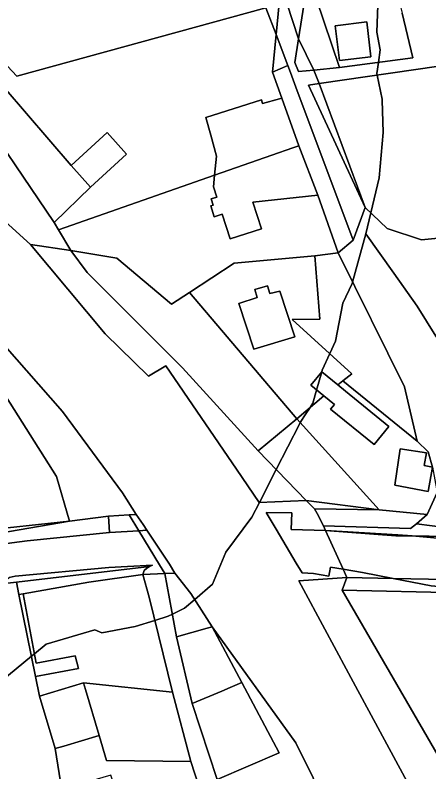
# Model space of a CAD drawing. Extents: x -477304 to -465429, y -1159113 to -1149210.
# Drawn here: x -473672.6 to -473587.5, y -1154026.3 to -1153870.6 of the extents above; entities that cross this region are included whole.
import ezdxf

# ---------------------------------------------------------------- set-up
doc = ezdxf.new("R2010")
doc.units = 0
for name, color, linetype in [('BPEJ_s', 7, 'Continuous'), ('ostatni_s', 7, 'Continuous'), ('trav_porost_s', 7, 'Continuous'), ('voda_s', 7, 'Continuous'), ('zahrada_s', 7, 'Continuous')]:
    doc.layers.add(name, color=color, linetype=linetype)

msp = doc.modelspace()

# ---------------------------------------------------------------- linework, layer by layer
at = {"layer": 'BPEJ_s'}
for points in [[(-473597.51, -1153855.53), (-473598.15, -1153874.04), (-473597.51, -1153877.66), (-473597.86, -1153880.29), (-473598.15, -1153882.55), (-473598.08, -1153882.91), (-473597.09, -1153887.87), (-473597.09, -1153888.03), (-473596.88, -1153894.68), (-473597.73, -1153904.04), (-473599.41, -1153911.25), (-473600.42, -1153915.57), (-473603.19, -1153925.48), (-473603.26, -1153925.75), (-473605.17, -1153929.79), (-473606.66, -1153937.66), (-473607.85, -1153940.21), (-473609.43, -1153943.62), (-473609.53, -1153943.98), (-473610.58, -1153947.7), (-473611.34, -1153950.43), (-473611.9, -1153951.29), (-473612.76, -1153952.6), (-473613.94, -1153954.41), (-473614.02, -1153954.54), (-473614.11, -1153954.69), (-473618.9, -1153964.05), (-473622.36, -1153970.82), (-473623.9, -1153973.84), (-473629.22, -1153981.07), (-473631.99, -1153987.67), (-473635.66, -1153990.8), (-473637.73, -1153992.56), (-473640.26, -1153993.82), (-473641.14, -1153994.26), (-473643.85, -1153995.11)], [(-473600.42, -1153915.57), (-473599.41, -1153911.25), (-473597.73, -1153904.04), (-473596.88, -1153894.68), (-473597.09, -1153888.03), (-473597.09, -1153887.87), (-473598.08, -1153882.91), (-473598.15, -1153882.55), (-473597.86, -1153880.29), (-473597.51, -1153877.66), (-473598.15, -1153874.04), (-473597.51, -1153855.53)], [(-473677.17, -1154008.96), (-473669.25, -1154002.48), (-473668.65, -1154001.99), (-473666.21, -1154000), (-473656.24, -1153997.03), (-473654.75, -1153997.67), (-473647.94, -1153996.39), (-473643.85, -1153995.11), (-473641.14, -1153994.26), (-473640.26, -1153993.82), (-473637.73, -1153992.56), (-473635.66, -1153990.8), (-473631.99, -1153987.67), (-473629.22, -1153981.07), (-473623.9, -1153973.84), (-473622.36, -1153970.82), (-473618.9, -1153964.05), (-473614.11, -1153954.69), (-473614.02, -1153954.54), (-473613.94, -1153954.41), (-473612.76, -1153952.6), (-473611.9, -1153951.29), (-473611.34, -1153950.43), (-473610.58, -1153947.7), (-473609.53, -1153943.98), (-473609.43, -1153943.62), (-473607.85, -1153940.21), (-473606.66, -1153937.66), (-473605.17, -1153929.79), (-473603.26, -1153925.75), (-473603.19, -1153925.48), (-473600.42, -1153915.57), (-473594.66, -1153923.66), (-473589.85, -1153930.43), (-473586.05, -1153936.62)], [(-473500.7, -1153988.69), (-473502.4, -1153988.52), (-473504.1, -1153988.94), (-473507.51, -1153987.88), (-473509.5, -1153987.82), (-473512.6, -1153987.74), (-473515.17, -1153987.67), (-473528.79, -1153985.54), (-473537.53, -1153981.66), (-473541.03, -1153980.1), (-473543.4, -1153979.04), (-473549.85, -1153976.18), (-473550.92, -1153973.84), (-473554.53, -1153971.5), (-473561.56, -1153965.11), (-473569.85, -1153955.11), (-473579.85, -1153944.9), (-473581.98, -1153941.49), (-473584.11, -1153939.79), (-473585.81, -1153937.02), (-473586.05, -1153936.62), (-473589.85, -1153930.43), (-473594.66, -1153923.66), (-473600.42, -1153915.57)], [(-473643.85, -1153995.11), (-473647.94, -1153996.39), (-473654.75, -1153997.67), (-473656.24, -1153997.03), (-473666.21, -1154000), (-473668.65, -1154001.99), (-473669.25, -1154002.48), (-473677.17, -1154008.96)]]:
    msp.add_lwpolyline(points, dxfattribs=at)
at = {"layer": 'ostatni_s'}
for points in [[(-473626.55, -1153818.52), (-473638.37, -1153816.6), (-473647.34, -1153815.14), (-473650.9, -1153813.21), (-473649.31, -1153812.49), (-473643.97, -1153810.36), (-473625.03, -1153806.16), (-473622.5, -1153816.55), (-473621.55, -1153820.4), (-473618.2, -1153834.02), (-473612.27, -1153862.37), (-473614.28, -1153875.4), (-473616.68, -1153868.06), (-473617.82, -1153863.14), (-473614.97, -1153851.74), (-473620.06, -1153832.83)], [(-473673.7, -1153841.39), (-473628.97, -1153834.31), (-473627.04, -1153837.61), (-473626.16, -1153841.37), (-473623.56, -1153856.03), (-473622.01, -1153864.14), (-473621.17, -1153868.55), (-473620.99, -1153869.03), (-473672.23, -1153883.1), (-473706.36, -1153846.56), (-473689.77, -1153843.93), (-473674.37, -1153846.1)], [(-473620.99, -1153869.03), (-473621.17, -1153868.55), (-473622.01, -1153864.14), (-473617.82, -1153863.14), (-473618.93, -1153874.53)], [(-473612.24, -1153884.96), (-473600.57, -1153910.15), (-473603.03, -1153916.83), (-473614.86, -1153885.34), (-473615.98, -1153882.34), (-473616.51, -1153880.94), (-473618.93, -1153874.53), (-473617.82, -1153863.14), (-473616.68, -1153868.06), (-473614.28, -1153875.4), (-473615.03, -1153880.32), (-473614.32, -1153882.18), (-473611.12, -1153881.86), (-473610.08, -1153884.65)], [(-473514.96, -1153908.72), (-473516.99, -1153909.93), (-473532.88, -1153911.39), (-473551.93, -1153913.08), (-473555.17, -1153913.44), (-473589.02, -1153916.82), (-473596.03, -1153914.47), (-473600.57, -1153910.15), (-473610.08, -1153884.65), (-473551.31, -1153876.14), (-473516.34, -1153870.92), (-473515.73, -1153891.21), (-473516.43, -1153891.26), (-473516.23, -1153896.45), (-473513.87, -1153901.82)], [(-473606.73, -1153872.73), (-473600.24, -1153871.95), (-473599.4, -1153879.13), (-473605.88, -1153879.91)], [(-473611.12, -1153881.86), (-473614.32, -1153882.18), (-473615.03, -1153880.32), (-473614.28, -1153875.4)], [(-473612.24, -1153884.96), (-473610.08, -1153884.65), (-473600.57, -1153910.15)], [(-473615.45, -1153897.87), (-473619.81, -1153899.4), (-473631.56, -1153903.51), (-473631.17, -1153899.57), (-473632.35, -1153895.28), (-473633.36, -1153891.64), (-473621.93, -1153887.99), (-473621.71, -1153888.76), (-473618.24, -1153887.8), (-473617.73, -1153887.66), (-473614.21, -1153897.44)], [(-473649.69, -1153899.18), (-473657.09, -1153905.97), (-473661.1, -1153901.48), (-473653.7, -1153894.69)], [(-473631.8, -1153905.9), (-473631.56, -1153903.51), (-473619.81, -1153899.4), (-473615.45, -1153897.87), (-473614.21, -1153897.44), (-473610.35, -1153907.63), (-473623.7, -1153909.01), (-473621.92, -1153914.51), (-473628.35, -1153916.59), (-473629.99, -1153911.5), (-473631.65, -1153912.04), (-473632.37, -1153909.81), (-473631.85, -1153909.64), (-473632.26, -1153908.36), (-473631.12, -1153907.99)], [(-473651.68, -1153920.59), (-473640.42, -1153930.03), (-473636.75, -1153927.63), (-473614.65, -1153953.62), (-473622.6, -1153960.23), (-473638.16, -1153943.16), (-473657.79, -1153923.48), (-473661.17, -1153918.97)], [(-473592.49, -1153947.05), (-473589.85, -1153958.19), (-473605.16, -1153945.81), (-473603.3, -1153944.34), (-473615.57, -1153933.19), (-473609.91, -1153933.13), (-473610.94, -1153920.05), (-473606.16, -1153919.48)], [(-473626.61, -1153929.9), (-473622.79, -1153928.66), (-473623.32, -1153927.04), (-473620.71, -1153926.23), (-473620.18, -1153927.85), (-473618.13, -1153927.33), (-473615.03, -1153936.75), (-473623.51, -1153939.32)], [(-473604.63, -1153947.91), (-473595.72, -1153955.21), (-473598.75, -1153958.91), (-473607.7, -1153951.67), (-473606.91, -1153950.7), (-473609.1, -1153948.91), (-473611.77, -1153946.72), (-473609.49, -1153943.93), (-473606.2, -1153946.63)], [(-473614.65, -1153953.62), (-473597.71, -1153972.38), (-473612.72, -1153970.42), (-473622.6, -1153960.23)], [(-473588.45, -1153963.26), (-473586.73, -1153963.58), (-473587.64, -1153968.55), (-473594.51, -1153967.3), (-473593.41, -1153959.81), (-473587.97, -1153960.61)], [(-473611.02, -1153972.18), (-473612.72, -1153970.42), (-473597.71, -1153972.38)], [(-473647.17, -1153976.66), (-473653.2, -1153977.03), (-473653.41, -1153973.67), (-473649.16, -1153973.39)], [(-473645.48, -1153976.56), (-473647.17, -1153976.66), (-473649.16, -1153973.39), (-473647.72, -1153973.3), (-473646.26, -1153975.36)], [(-473608.03, -1153986.03), (-473611.24, -1153985.43), (-473613.57, -1153985.3), (-473614.75, -1153983.32), (-473618.93, -1153976.32), (-473620.97, -1153972.91), (-473615.7, -1153973), (-473615.84, -1153976.4), (-473608.73, -1153976.61), (-473605.14, -1153984.57), (-473607.7, -1153984.14)], [(-473610.43, -1153973.08), (-473611.02, -1153972.18), (-473597.71, -1153972.38), (-473587.85, -1153973.29), (-473590.04, -1153975.2), (-473591.26, -1153976.19), (-473609.16, -1153975.65)], [(-473674.18, -1153976.06), (-473661.42, -1153974.67), (-473686.16, -1153978.92), (-473686.34, -1153977.63)], [(-473653.41, -1153973.67), (-473653.2, -1153977.03), (-473670.16, -1153978.7), (-473685.9, -1153980.81), (-473686.16, -1153978.92), (-473661.42, -1153974.67)], [(-473590.92, -1153977.73), (-473594.29, -1153977.67), (-473608.73, -1153976.61), (-473593.83, -1153977.47)], [(-473560.24, -1153981.31), (-473575.93, -1153979.06), (-473590.92, -1153977.73), (-473576.95, -1153977.97), (-473536.51, -1153985.53), (-473521.79, -1153988.8), (-473461.56, -1154003.77), (-473492.26, -1153996.51), (-473528.73, -1153987.74), (-473543.61, -1153984.45), (-473551.29, -1153982.88)], [(-473672.35, -1153987.25), (-473675.44, -1153987.61), (-473673.84, -1153986.28), (-473672.6, -1153986.03), (-473653.33, -1153984.2), (-473644.31, -1153983.73), (-473644.93, -1153984.04)], [(-473646.08, -1153984.85), (-473646.35, -1153985.66), (-473657.46, -1153987.21), (-473670.97, -1153989.62), (-473671.84, -1153989.77), (-473672.35, -1153987.25), (-473644.93, -1153984.04), (-473645.53, -1153984.33)], [(-473668.4, -1154006.63), (-473659.6, -1154004.99), (-473660.23, -1154002.37), (-473668.3, -1154003.88), (-473670.97, -1153989.62), (-473657.46, -1153987.21), (-473646.35, -1153985.66), (-473645.03, -1153990.32), (-473640.24, -1154009.84), (-473658.53, -1154007.98), (-473667.57, -1154010.67)], [(-473640.24, -1154009.84), (-473645.03, -1153990.32), (-473646.35, -1153985.66), (-473641.8, -1153985.48), (-473639.4, -1153998.46), (-473636.17, -1154012.22), (-473631.04, -1154027.83), (-473624.33, -1154040.93), (-473629.47, -1154042.86), (-473632.25, -1154037.04), (-473636.43, -1154024.11)], [(-473636.43, -1153989.6), (-473632.06, -1153996.41), (-473633.12, -1153996.71), (-473639.4, -1153998.46), (-473641.8, -1153985.48), (-473639.74, -1153985.4)], [(-473605.14, -1153984.57), (-473601.12, -1153985.25), (-473594.82, -1153986.48), (-473604.36, -1153986.29)], [(-473677.46, -1154022.4), (-473679.51, -1154012.6), (-473684.5, -1153988.67), (-473675.44, -1153987.61), (-473672.35, -1153987.25), (-473671.84, -1153989.77), (-473668.4, -1154006.63), (-473667.57, -1154010.67), (-473664.35, -1154021.5), (-473660.68, -1154044.55), (-473658.17, -1154053.92), (-473657.49, -1154056.47), (-473651.9, -1154077.5), (-473654.35, -1154081.44), (-473658.99, -1154088.78), (-473663.4, -1154096.29), (-473669.82, -1154102.48), (-473679.38, -1154105.78), (-473681.82, -1154095.99), (-473673.4, -1154090.5), (-473667.97, -1154082.91), (-473669.61, -1154061.53), (-473672.87, -1154044.42), (-473675.82, -1154030.26)], [(-473560.34, -1153990.49), (-473580.99, -1153989.41), (-473605.31, -1153988.88), (-473604.36, -1153986.29), (-473594.82, -1153986.48), (-473586.99, -1153988), (-473573.8, -1153989.24), (-473562.99, -1153988.85), (-473527.04, -1153995.78), (-473527.35, -1153997.29)], [(-473594.82, -1153986.48), (-473573.1, -1153986.9), (-473562.99, -1153988.85), (-473573.8, -1153989.24), (-473586.99, -1153988)], [(-473625.97, -1154007.91), (-473628.36, -1154008.92), (-473630.11, -1154009.66), (-473636.17, -1154012.22), (-473639.4, -1153998.46), (-473633.12, -1153996.71), (-473632.06, -1153996.41)], [(-473662.59, -1154020.98), (-473664.35, -1154021.5), (-473667.57, -1154010.67), (-473658.53, -1154007.98), (-473658.13, -1154009.32), (-473655.3, -1154018.81)], [(-473636.17, -1154012.22), (-473630.11, -1154009.66), (-473628.36, -1154008.92), (-473625.97, -1154007.91), (-473618.27, -1154022.34), (-473631.04, -1154027.83)], [(-473655.3, -1154018.81), (-473653.78, -1154023.94), (-473636.43, -1154024.11), (-473632.25, -1154037.04), (-473647.17, -1154040.62), (-473648.2, -1154037.63), (-473643.97, -1154036.17), (-473645.63, -1154031.35), (-473647.85, -1154032.04), (-473649.15, -1154028.25), (-473652.19, -1154029.3), (-473652.89, -1154026.94), (-473660.17, -1154029.11), (-473656.11, -1154042.76), (-473660.68, -1154044.55), (-473664.35, -1154021.5), (-473662.59, -1154020.98)]]:
    msp.add_lwpolyline(points, close=True, dxfattribs=at)
for points in [[(-473500.65, -1153872.18), (-473512.03, -1153872.99), (-473511.45, -1153881.15), (-473512.95, -1153881.25), (-473512.26, -1153890.95), (-473515.73, -1153891.21), (-473516.34, -1153870.92), (-473551.31, -1153876.14), (-473610.08, -1153884.65), (-473611.12, -1153881.86), (-473605.83, -1153881.34), (-473590.79, -1153879.36), (-473592.99, -1153870.12)], [(-473586.73, -1153963.58), (-473587.64, -1153960.42), (-473589.85, -1153958.19), (-473592.49, -1153947.05), (-473606.16, -1153919.48), (-473603.03, -1153916.83), (-473600.57, -1153910.15), (-473596.03, -1153914.47), (-473589.02, -1153916.82), (-473555.17, -1153913.44)], [(-473577.09, -1153976.85), (-473590.04, -1153975.2), (-473587.85, -1153973.29), (-473585.79, -1153968.78)], [(-473685.9, -1153980.81), (-473670.16, -1153978.7), (-473653.2, -1153977.03), (-473647.17, -1153976.66), (-473642.92, -1153983.65), (-473641.8, -1153985.48), (-473646.35, -1153985.66), (-473646.08, -1153984.85), (-473645.53, -1153984.33), (-473644.93, -1153984.04), (-473644.31, -1153983.73), (-473653.33, -1153984.2), (-473672.6, -1153986.03), (-473673.84, -1153986.28)], [(-473461.56, -1154003.77), (-473521.79, -1153988.8), (-473536.51, -1153985.53), (-473576.95, -1153977.97), (-473590.92, -1153977.73), (-473593.83, -1153977.47), (-473608.73, -1153976.61), (-473609.16, -1153975.65), (-473591.26, -1153976.19), (-473590.04, -1153975.2), (-473577.09, -1153976.85), (-473576.85, -1153977.38), (-473551.2, -1153982.01), (-473545.01, -1153982.46), (-473538.55, -1153981.74), (-473534.07, -1153981.37), (-473525.39, -1153981.52), (-473517.89, -1153983.35), (-473516.19, -1153986.91), (-473509.43, -1153988.47), (-473500.99, -1153990.42)], [(-473500.11, -1154002.3), (-473530.26, -1153994.52), (-473544.85, -1153991.35), (-473558.63, -1153988.69), (-473562.99, -1153988.85), (-473573.1, -1153986.9), (-473594.82, -1153986.48), (-473601.12, -1153985.25), (-473605.14, -1153984.57), (-473608.73, -1153976.61), (-473594.29, -1153977.67), (-473590.92, -1153977.73), (-473575.93, -1153979.06), (-473560.24, -1153981.31), (-473551.29, -1153982.88), (-473543.61, -1153984.45), (-473528.73, -1153987.74), (-473492.26, -1153996.51)], [(-473435.86, -1154120.05), (-473549.18, -1154116.36), (-473562.81, -1154083.56), (-473572.92, -1154054.63), (-473583.54, -1154026.43), (-473605.31, -1153988.88), (-473580.99, -1153989.41), (-473560.34, -1153990.49), (-473527.35, -1153997.29), (-473474.3, -1154011.45)]]:
    msp.add_lwpolyline(points, dxfattribs=at)
at = {"layer": 'trav_porost_s'}
msp.add_lwpolyline([(-473706.36, -1153846.56), (-473672.23, -1153883.1), (-473620.99, -1153869.03), (-473618.93, -1153874.53), (-473619.67, -1153882.26), (-473617.73, -1153887.66), (-473618.24, -1153887.8), (-473621.71, -1153888.76), (-473621.93, -1153887.99), (-473633.36, -1153891.64), (-473632.35, -1153895.28), (-473631.17, -1153899.57), (-473631.56, -1153903.51), (-473663.66, -1153914.75), (-473664.55, -1153913.24), (-473657.09, -1153905.97), (-473649.69, -1153899.18), (-473653.7, -1153894.69), (-473661.1, -1153901.48), (-473679.5, -1153880.09), (-473699.49, -1153870.56), (-473718.54, -1153862.21)], dxfattribs=at)
for points in [[(-473614.28, -1153875.4), (-473612.27, -1153862.37), (-473605.83, -1153881.34), (-473611.12, -1153881.86)], [(-473664.55, -1153913.24), (-473682.25, -1153887.14), (-473699.49, -1153870.56), (-473679.5, -1153880.09), (-473661.1, -1153901.48), (-473657.09, -1153905.97)], [(-473616.51, -1153880.94), (-473619.67, -1153882.26), (-473618.93, -1153874.53)], [(-473617.73, -1153887.66), (-473619.67, -1153882.26), (-473616.51, -1153880.94), (-473615.98, -1153882.34), (-473614.86, -1153885.34), (-473603.03, -1153916.83), (-473606.16, -1153919.48), (-473610.35, -1153907.63), (-473614.21, -1153897.44)], [(-473661.42, -1153974.67), (-473664.12, -1153965.47), (-473677.44, -1153944.42), (-473684.91, -1153936.07), (-473698.81, -1153927.63), (-473706.85, -1153928.52), (-473723.76, -1153915.77), (-473728.75, -1153888.56), (-473708.81, -1153900.98), (-473698.46, -1153911.82), (-473679.76, -1153933), (-473662.88, -1153952.1), (-473650.49, -1153968.85), (-473647.72, -1153973.3), (-473649.16, -1153973.39), (-473653.41, -1153973.67)], [(-473632.26, -1153908.36), (-473631.85, -1153909.64), (-473632.37, -1153909.81), (-473631.65, -1153912.04), (-473629.99, -1153911.5), (-473628.35, -1153916.59), (-473621.92, -1153914.51), (-473623.7, -1153909.01), (-473610.35, -1153907.63), (-473606.16, -1153919.48), (-473610.94, -1153920.05), (-473627.53, -1153921.62), (-473636.75, -1153927.63), (-473640.42, -1153930.03), (-473651.68, -1153920.59), (-473661.17, -1153918.97), (-473663.66, -1153914.75), (-473631.56, -1153903.51), (-473631.8, -1153905.9), (-473631.12, -1153907.99)], [(-473686.16, -1153978.92), (-473697.69, -1153980.67), (-473698.24, -1153978.23), (-473694.2, -1153977.44), (-473695.15, -1153971.68), (-473680.87, -1153968.68), (-473681.45, -1153965.51), (-473681.99, -1153962.55), (-473684.7, -1153947.87), (-473684.52, -1153941.57), (-473691.23, -1153934.08), (-473715.1, -1153938.87), (-473717.04, -1153929.64), (-473706.85, -1153928.52), (-473698.81, -1153927.63), (-473684.91, -1153936.07), (-473677.44, -1153944.42), (-473664.12, -1153965.47), (-473661.42, -1153974.67), (-473674.18, -1153976.06), (-473686.34, -1153977.63)], [(-473624.33, -1154040.93), (-473631.04, -1154027.83), (-473618.27, -1154022.34), (-473625.97, -1154007.91), (-473632.06, -1153996.41), (-473614.83, -1154020.27), (-473607.71, -1154034.7), (-473612.52, -1154036.5), (-473618.22, -1154038.64)]]:
    msp.add_lwpolyline(points, close=True, dxfattribs=at)
at = {"layer": 'voda_s'}
for points in [[(-473669.48, -1153917.74), (-473722.2, -1153869.86), (-473747.94, -1153853.1), (-473718.54, -1153862.21), (-473699.49, -1153870.56), (-473682.25, -1153887.14), (-473664.55, -1153913.24), (-473663.66, -1153914.75), (-473661.17, -1153918.97)], [(-473638.16, -1153943.16), (-473622.6, -1153960.23), (-473612.72, -1153970.42), (-473622.41, -1153970.82), (-473627.09, -1153963.96), (-473641.59, -1153942.73), (-473645.17, -1153944.86), (-473654.08, -1153936.15), (-473669.48, -1153917.74), (-473661.17, -1153918.97), (-473657.79, -1153923.48)], [(-473647.17, -1153976.66), (-473645.48, -1153976.56), (-473640.87, -1153983.52), (-473639.74, -1153985.4), (-473641.8, -1153985.48), (-473642.92, -1153983.65)], [(-473602.58, -1154008.65), (-473614.24, -1153986.96), (-473604.36, -1153986.29), (-473605.31, -1153988.88), (-473583.54, -1154026.43), (-473572.92, -1154054.63), (-473562.81, -1154083.56), (-473549.18, -1154116.36), (-473553, -1154114.15), (-473554.99, -1154106.06), (-473584.62, -1154041.94)]]:
    msp.add_lwpolyline(points, close=True, dxfattribs=at)
for points in [[(-473722.2, -1153869.86), (-473669.48, -1153917.74), (-473654.08, -1153936.15), (-473645.17, -1153944.86), (-473641.59, -1153942.73), (-473627.09, -1153963.96), (-473622.41, -1153970.82), (-473612.72, -1153970.42), (-473611.02, -1153972.18), (-473610.43, -1153973.08), (-473609.16, -1153975.65), (-473608.73, -1153976.61), (-473615.84, -1153976.4), (-473615.7, -1153973), (-473620.97, -1153972.91), (-473618.93, -1153976.32), (-473614.75, -1153983.32), (-473613.57, -1153985.3), (-473611.24, -1153985.43), (-473608.03, -1153986.03), (-473607.7, -1153984.14), (-473605.14, -1153984.57), (-473604.36, -1153986.29), (-473614.24, -1153986.96), (-473602.58, -1154008.65), (-473584.62, -1154041.94)], [(-473570.91, -1154124.41), (-473571.44, -1154117.37), (-473573.24, -1154114.47), (-473579.91, -1154097.48), (-473582.97, -1154091.08), (-473593.23, -1154066.24), (-473601.09, -1154045.52), (-473607.71, -1154034.7), (-473614.83, -1154020.27), (-473632.06, -1153996.41), (-473636.43, -1153989.6), (-473639.74, -1153985.4), (-473640.87, -1153983.52), (-473645.48, -1153976.56), (-473646.26, -1153975.36), (-473647.72, -1153973.3), (-473650.49, -1153968.85), (-473662.88, -1153952.1), (-473679.76, -1153933)]]:
    msp.add_lwpolyline(points, dxfattribs=at)
at = {"layer": 'zahrada_s'}
for points in [[(-473596.33, -1153856.08), (-473595.38, -1153860.44), (-473592.99, -1153870.12), (-473590.79, -1153879.36), (-473605.83, -1153881.34), (-473612.27, -1153862.37), (-473611.62, -1153860.7), (-473611.56, -1153854.33), (-473616.44, -1153833.66), (-473614.98, -1153833.36), (-473602.92, -1153830.88)], [(-473606.73, -1153872.73), (-473605.88, -1153879.91), (-473599.4, -1153879.13), (-473600.24, -1153871.95)], [(-473610.94, -1153920.05), (-473609.91, -1153933.13), (-473615.57, -1153933.19), (-473603.3, -1153944.34), (-473605.16, -1153945.81), (-473606.2, -1153946.63), (-473609.49, -1153943.93), (-473611.77, -1153946.72), (-473609.1, -1153948.91), (-473614.65, -1153953.62), (-473636.75, -1153927.63), (-473627.53, -1153921.62)], [(-473622.79, -1153928.66), (-473626.61, -1153929.9), (-473623.51, -1153939.32), (-473615.03, -1153936.75), (-473618.13, -1153927.33), (-473620.18, -1153927.85), (-473620.71, -1153926.23), (-473623.32, -1153927.04)], [(-473607.7, -1153951.67), (-473598.75, -1153958.91), (-473595.72, -1153955.21), (-473604.63, -1153947.91), (-473606.2, -1153946.63), (-473605.16, -1153945.81), (-473589.85, -1153958.19), (-473587.64, -1153960.42), (-473586.73, -1153963.58), (-473588.45, -1153963.26), (-473587.97, -1153960.61), (-473593.41, -1153959.81), (-473594.51, -1153967.3), (-473587.64, -1153968.55), (-473586.73, -1153963.58), (-473585.79, -1153968.78), (-473587.85, -1153973.29), (-473597.71, -1153972.38), (-473614.65, -1153953.62), (-473609.1, -1153948.91), (-473606.91, -1153950.7)], [(-473668.3, -1154003.88), (-473660.23, -1154002.37), (-473659.6, -1154004.99), (-473668.4, -1154006.63), (-473671.84, -1153989.77), (-473670.97, -1153989.62)], [(-473655.3, -1154018.81), (-473658.13, -1154009.32), (-473658.53, -1154007.98), (-473640.24, -1154009.84), (-473636.43, -1154024.11), (-473653.78, -1154023.94)]]:
    msp.add_lwpolyline(points, close=True, dxfattribs=at)

doc.saveas('drawing.dxf')
